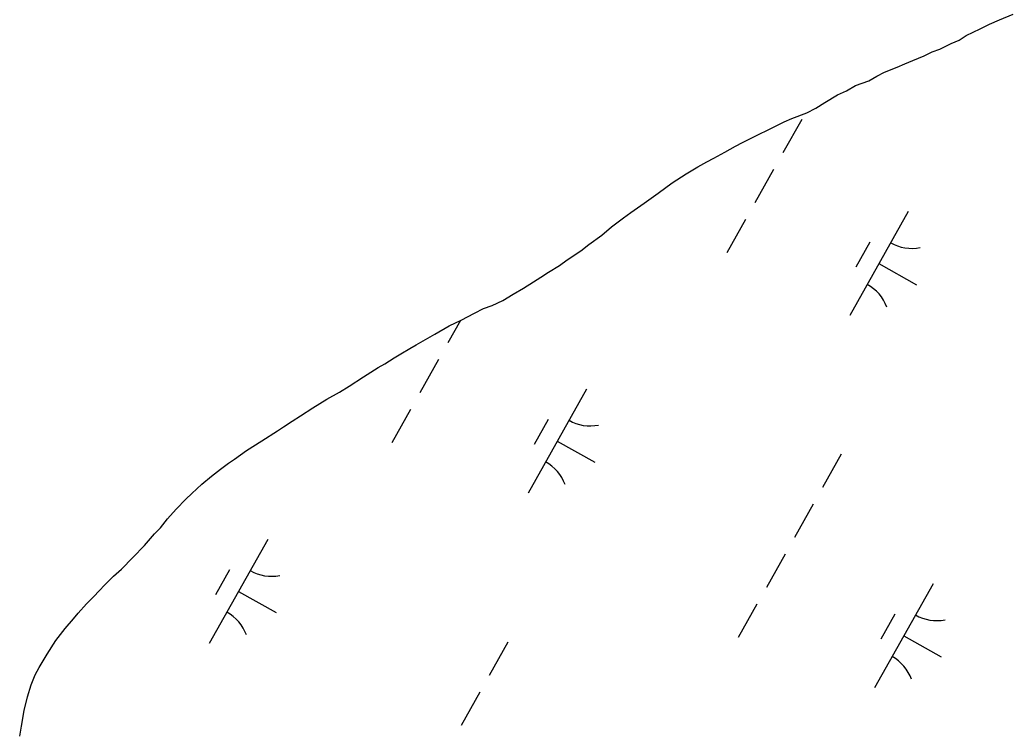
# Model space of a CAD drawing. Extents: x 3913936 to 3933962, y 195330 to 217741.
# Drawn here: x 3928153.4 to 3928569, y 204440.9 to 204738.3 of the extents above; entities that cross this region are included whole.
import ezdxf

# ---------------------------------------------------------------- set-up
doc = ezdxf.new("R2010")
doc.units = 0
doc.layers.add('V-TOPO-SHOR', color=7, linetype='Continuous')
doc.layers.add('V-WETL-SWMP', color=7, linetype='Continuous')

msp = doc.modelspace()

# ---------------------------------------------------------------- linework, layer by layer
at = {"layer": 'V-TOPO-SHOR'}
for points in [[(3928455.72, 204686.86), (3928473.14, 204695.56), (3928476.31, 204696.94), (3928482.65, 204699.31), (3928486.41, 204701.29), (3928490.17, 204703.66), (3928495.52, 204706.82), (3928499.28, 204708.61), (3928503.04, 204710.78), (3928508.59, 204712.76), (3928511.95, 204714.73), (3928515.12, 204716.31), (3928520.47, 204718.49), (3928523.63, 204719.87), (3928527, 204721.25), (3928531.75, 204723.23), (3928535.12, 204724.81), (3928538.29, 204726), (3928543.04, 204728.37), (3928546.41, 204729.75), (3928549.38, 204731.73), (3928555.12, 204734.5), (3928559.08, 204736.48), (3928563.24, 204738.25), (3928568.98, 204740.62)], [(3928233.49, 204547.21), (3928237.26, 204550.25), (3928240.65, 204552.65), (3928243.12, 204554.38), (3928248.2, 204557.96), (3928254.59, 204562.09), (3928261.1, 204566.21), (3928263.71, 204567.94), (3928267.36, 204570.33), (3928270.75, 204572.46), (3928275.96, 204575.79), (3928281.83, 204579.51), (3928287.17, 204582.45), (3928291.08, 204584.98), (3928297.21, 204588.84), (3928303.33, 204592.7), (3928306.07, 204594.29), (3928309.98, 204596.82), (3928312.72, 204598.42), (3928316.5, 204600.68), (3928319.24, 204602.29), (3928323.02, 204604.42), (3928326.93, 204606.68), (3928333.06, 204610.15), (3928338.02, 204612.55), (3928343.63, 204615.49), (3928347.41, 204617.49), (3928350.94, 204618.71), (3928355.51, 204620.85), (3928359.81, 204623.38), (3928364.12, 204625.91), (3928368.29, 204628.57), (3928371.28, 204630.56), (3928374.54, 204632.69), (3928379.1, 204635.49), (3928382.36, 204637.75), (3928388.09, 204641.6), (3928391.48, 204644.26), (3928396.82, 204648.11), (3928400.85, 204651.56), (3928405.93, 204655.41), (3928409.05, 204657.66), (3928414.52, 204661.52), (3928420.38, 204665.77), (3928426.37, 204670.02), (3928432.1, 204673.74), (3928437.06, 204676.67), (3928440.84, 204678.8), (3928443.71, 204680.41), (3928448.41, 204682.94), (3928452.84, 204685.34), (3928455.72, 204686.86)], [(3928153.35, 204438.43), (3928153.97, 204442.63), (3928155.09, 204449.19), (3928156.48, 204454.84), (3928158.13, 204459.97), (3928159.8, 204464.05), (3928161.47, 204467.21), (3928164.83, 204472.75), (3928168.45, 204478.42), (3928172.33, 204483.44), (3928175.84, 204487.54), (3928177.78, 204489.92), (3928181.28, 204493.88), (3928184.27, 204496.93), (3928186.48, 204499.3), (3928188.94, 204501.82), (3928192.58, 204505.39), (3928195.83, 204508.31), (3928200.64, 204513.21), (3928205.57, 204518.23), (3928209.72, 204523.12), (3928212.19, 204525.64), (3928215.17, 204529.33), (3928218.8, 204533.43), (3928222.83, 204537.67), (3928225.3, 204540.05), (3928229.45, 204543.89), (3928233.49, 204547.21)]]:
    msp.add_lwpolyline(points, dxfattribs=at)
at = {"layer": 'V-WETL-SWMP'}
for p, q in [((3928559.08, 204736.47), (3928563.24, 204738.25)), ((3928549.38, 204731.73), (3928555.12, 204734.5)), ((3928555.12, 204734.5), (3928559.08, 204736.47)), ((3928543.04, 204728.37), (3928546.41, 204729.75)), ((3928546.41, 204729.75), (3928549.38, 204731.73)), ((3928535.12, 204724.81), (3928538.29, 204726)), ((3928538.29, 204726), (3928543.04, 204728.37)), ((3928523.64, 204719.87), (3928527, 204721.25)), ((3928527, 204721.25), (3928531.75, 204723.23)), ((3928531.75, 204723.23), (3928535.12, 204724.81)), ((3928515.12, 204716.31), (3928520.47, 204718.49)), ((3928520.47, 204718.49), (3928523.64, 204719.87)), ((3928508.59, 204712.75), (3928511.95, 204714.73)), ((3928511.95, 204714.73), (3928515.12, 204716.31)), ((3928499.28, 204708.6), (3928503.04, 204710.78)), ((3928503.04, 204710.78), (3928508.59, 204712.75)), ((3928490.17, 204703.66), (3928495.52, 204706.82)), ((3928495.52, 204706.82), (3928499.28, 204708.6)), ((3928482.65, 204699.31), (3928486.41, 204701.29)), ((3928486.41, 204701.29), (3928490.17, 204703.66)), ((3928480.52, 204696.51), (3928472.68, 204682.56)), ((3928473.14, 204695.56), (3928476.31, 204696.94)), ((3928476.31, 204696.94), (3928482.65, 204699.31)), ((3928455.72, 204686.86), (3928473.14, 204695.56)), ((3928448.41, 204682.94), (3928452.84, 204685.34)), ((3928452.84, 204685.34), (3928455.72, 204686.86)), ((3928440.84, 204678.8), (3928443.71, 204680.4)), ((3928443.71, 204680.4), (3928448.41, 204682.94)), ((3928432.1, 204673.74), (3928437.06, 204676.67)), ((3928437.06, 204676.67), (3928440.84, 204678.8)), ((3928468.76, 204675.59), (3928460.92, 204661.64)), ((3928426.37, 204670.02), (3928432.1, 204673.74)), ((3928420.38, 204665.77), (3928426.37, 204670.02)), ((3928414.52, 204661.52), (3928420.38, 204665.77)), ((3928409.05, 204657.66), (3928414.52, 204661.52)), ((3928400.85, 204651.55), (3928405.93, 204655.4)), ((3928405.93, 204655.4), (3928409.05, 204657.66)), ((3928525.1, 204658.03), (3928500.59, 204614.44)), ((3928396.82, 204648.11), (3928400.85, 204651.55)), ((3928457, 204654.67), (3928449.16, 204640.72)), ((3928391.48, 204644.26), (3928396.82, 204648.11)), ((3928388.09, 204641.6), (3928391.48, 204644.26)), ((3928509.06, 204645.25), (3928503.18, 204634.78)), ((3928382.36, 204637.75), (3928388.09, 204641.6)), ((3928374.54, 204632.69), (3928379.1, 204635.49)), ((3928379.1, 204635.49), (3928382.36, 204637.75)), ((3928512.85, 204636.23), (3928528.54, 204627.41)), ((3928368.29, 204628.57), (3928371.28, 204630.56)), ((3928371.28, 204630.56), (3928374.54, 204632.69)), ((3928359.81, 204623.38), (3928364.12, 204625.91)), ((3928364.12, 204625.91), (3928368.29, 204628.57)), ((3928355.51, 204620.85), (3928359.81, 204623.38)), ((3928343.63, 204615.49), (3928347.41, 204617.49)), ((3928347.41, 204617.49), (3928350.94, 204618.71)), ((3928350.94, 204618.71), (3928355.51, 204620.85)), ((3928338.02, 204612.55), (3928343.63, 204615.49)), ((3928326.93, 204606.68), (3928333.06, 204610.15)), ((3928337.75, 204612.42), (3928332.49, 204603.06)), ((3928333.06, 204610.15), (3928338.02, 204612.55)), ((3928323.02, 204604.42), (3928326.93, 204606.68)), ((3928316.5, 204600.68), (3928319.24, 204602.28)), ((3928319.24, 204602.28), (3928323.02, 204604.42)), ((3928306.07, 204594.29), (3928309.98, 204596.82)), ((3928309.98, 204596.82), (3928312.72, 204598.42)), ((3928312.72, 204598.42), (3928316.5, 204600.68)), ((3928297.21, 204588.84), (3928303.33, 204592.69)), ((3928303.33, 204592.69), (3928306.07, 204594.29)), ((3928328.57, 204596.09), (3928320.73, 204582.14)), ((3928291.08, 204584.98), (3928297.21, 204588.84)), ((3928287.17, 204582.45), (3928291.08, 204584.98)), ((3928281.83, 204579.51), (3928287.17, 204582.45)), ((3928390.49, 204583.74), (3928365.99, 204540.15)), ((3928270.75, 204572.46), (3928275.96, 204575.79)), ((3928275.96, 204575.79), (3928281.83, 204579.51)), ((3928267.36, 204570.33), (3928270.75, 204572.46)), ((3928316.81, 204575.17), (3928308.96, 204561.22)), ((3928261.1, 204566.21), (3928263.71, 204567.94)), ((3928263.71, 204567.94), (3928267.36, 204570.33)), ((3928374.46, 204570.96), (3928368.58, 204560.49)), ((3928254.59, 204562.09), (3928261.1, 204566.21)), ((3928248.2, 204557.96), (3928254.59, 204562.09)), ((3928378.24, 204561.94), (3928393.93, 204553.12)), ((3928243.12, 204554.37), (3928248.2, 204557.96)), ((3928497.08, 204556.42), (3928489.24, 204542.47)), ((3928237.26, 204550.25), (3928240.65, 204552.65)), ((3928240.65, 204552.65), (3928243.12, 204554.37)), ((3928229.45, 204543.89), (3928233.49, 204547.2)), ((3928233.49, 204547.2), (3928237.26, 204550.25)), ((3928225.3, 204540.05), (3928229.45, 204543.89)), ((3928222.83, 204537.67), (3928225.3, 204540.05)), ((3928218.8, 204533.43), (3928222.83, 204537.67)), ((3928485.32, 204535.5), (3928477.48, 204521.55)), ((3928215.17, 204529.33), (3928218.8, 204533.43)), ((3928212.19, 204525.64), (3928215.17, 204529.33)), ((3928205.57, 204518.23), (3928209.72, 204523.12)), ((3928209.72, 204523.12), (3928212.19, 204525.64)), ((3928200.64, 204513.2), (3928205.57, 204518.23)), ((3928257.12, 204520.78), (3928232.62, 204477.19)), ((3928473.56, 204514.58), (3928465.72, 204500.63)), ((3928195.83, 204508.31), (3928200.64, 204513.2)), ((3928188.94, 204501.82), (3928192.58, 204505.39)), ((3928192.58, 204505.39), (3928195.83, 204508.31)), ((3928241.09, 204508), (3928235.21, 204497.54)), ((3928186.48, 204499.31), (3928188.94, 204501.82)), ((3928535.49, 204502.23), (3928510.99, 204458.64)), ((3928181.28, 204493.88), (3928184.27, 204496.93)), ((3928184.27, 204496.93), (3928186.48, 204499.31)), ((3928244.87, 204498.98), (3928260.57, 204490.16)), ((3928177.78, 204489.92), (3928181.28, 204493.88)), ((3928461.8, 204493.66), (3928453.96, 204479.71)), ((3928175.84, 204487.54), (3928177.78, 204489.92)), ((3928519.45, 204489.45), (3928513.57, 204478.99)), ((3928172.33, 204483.44), (3928175.84, 204487.54)), ((3928168.45, 204478.42), (3928172.33, 204483.44)), ((3928523.24, 204480.43), (3928538.93, 204471.61)), ((3928164.83, 204472.75), (3928168.45, 204478.42)), ((3928357.55, 204477.75), (3928349.71, 204463.81)), ((3928161.47, 204467.21), (3928164.83, 204472.75)), ((3928158.13, 204459.97), (3928159.8, 204464.05)), ((3928159.8, 204464.05), (3928161.47, 204467.21)), ((3928156.48, 204454.84), (3928158.13, 204459.97)), ((3928345.79, 204456.83), (3928337.95, 204442.88)), ((3928155.09, 204449.19), (3928156.48, 204454.84)), ((3928153.97, 204442.63), (3928155.09, 204449.19)), ((3928153.35, 204438.43), (3928153.97, 204442.63))]:
    msp.add_line(p, q, dxfattribs=at)
for centre, start, end in [((3928526.59, 204660.2), 239.8861, 281.4297), ((3928499.52, 204612.04), 19.8861, 61.4297), ((3928391.98, 204585.91), 239.8861, 281.4297), ((3928364.91, 204537.75), 19.8861, 61.4297), ((3928258.62, 204522.95), 239.8861, 281.4297), ((3928231.55, 204474.79), 19.8861, 61.4297), ((3928536.98, 204504.4), 239.8861, 281.4297), ((3928509.91, 204456.24), 19.8861, 61.4297)]:
    msp.add_arc(centre, 17.62, start, end, dxfattribs=at)

doc.saveas('drawing.dxf')
